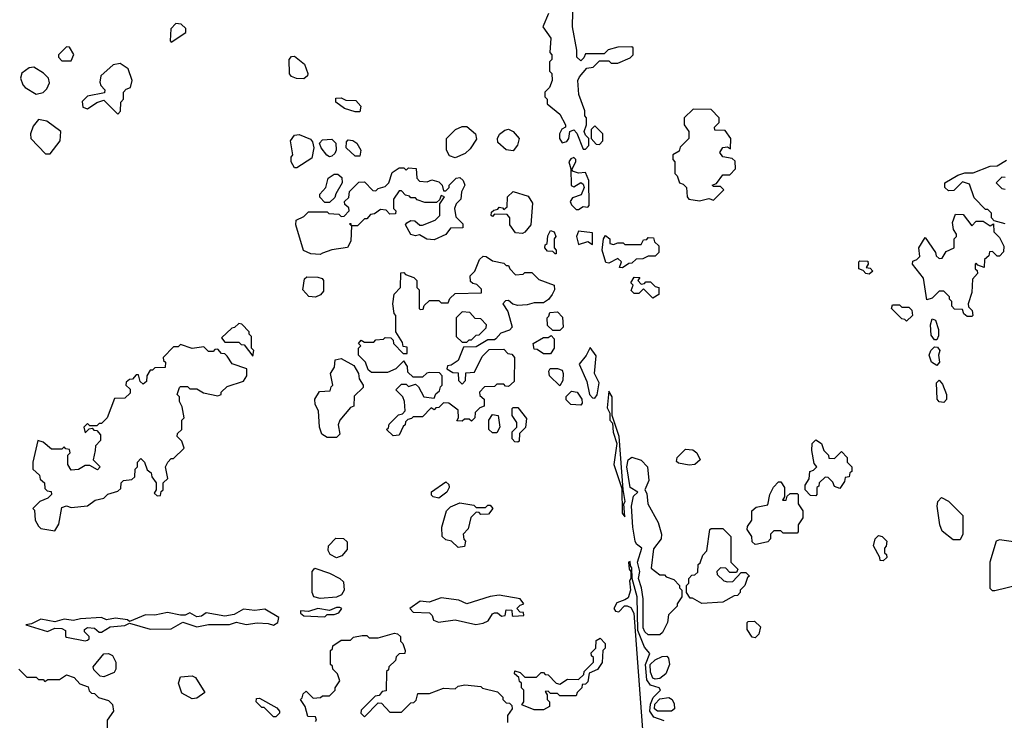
# Model space of a CAD drawing. Extents: x 2769579 to 2883812, y 684207 to 828660.
# Tile 440 of 505: x 2814544 to 2818775, y 812985 to 815996. Entities that reach past the tile are written whole.
import ezdxf

# ---------------------------------------------------------------- set-up
doc = ezdxf.new("R2010")
doc.units = 0

msp = doc.modelspace()

# ---------------------------------------------------------------- linework, layer by layer
at = {"layer": '0CON02XD'}
for points in [[(2816975, 815440), (2816990, 815455), (2816990, 815485), (2816975, 815500), (2816970, 815515), (2816980, 815545), (2816980, 815575), (2816973, 815583), (2816972.5, 815605), (2816946.7, 815675), (2816942.5, 815735), (2816949.3, 815750.7), (2816981.7, 815788.3), (2817008.3, 815791.7), (2817035, 815820), (2817075, 815820), (2817085, 815810), (2817115, 815810), (2817167, 815833), (2817180, 815845), (2817180, 815875), (2817175, 815880), (2817115, 815877.5), (2817073, 815867), (2817055, 815850), (2816975, 815850), (2816968.3, 815831.7), (2816955, 815820), (2816937.5, 815835), (2816937.5, 815865), (2816918.8, 815965), (2816922.5, 816095)], [(2816817, 816023), (2816792.5, 815965), (2816826.4, 815916.4), (2816822.5, 815855), (2816830, 815845), (2816830, 815825), (2816820, 815815), (2816820, 815775), (2816830, 815765), (2816832.5, 815735), (2816820, 815705), (2816800, 815685), (2816800, 815665), (2816810, 815655), (2816810, 815635), (2816865, 815590), (2816890, 815545), (2816890, 815535), (2816873.6, 815526.4), (2816863.3, 815505), (2816863.8, 815485), (2816875, 815467.5), (2816895, 815473.3), (2816903.8, 815485), (2816907.5, 815515), (2816925, 815522.5), (2816938.8, 815508.8), (2816965, 815440), (2816975, 815440)], [(2815195, 815900), (2815258.3, 815941.7), (2815258.3, 815958.3), (2815237, 815977), (2815215, 815980), (2815193, 815957), (2815190, 815905), (2815195, 815900)], [(2814765, 815820), (2814777, 815847), (2814758.3, 815878.3), (2814745, 815880), (2814710, 815845), (2814710, 815835), (2814725, 815820), (2814765, 815820)], [(2815765, 815742.5), (2815733, 815743), (2815711.7, 815751.7), (2815703, 815763), (2815702.5, 815825), (2815711.7, 815838.3), (2815725, 815840), (2815767.5, 815805), (2815782.5, 815765), (2815780, 815755), (2815765, 815742.5)], [(2814615, 815676.7), (2814645, 815683.3), (2814660.7, 815699.3), (2814672.5, 815725), (2814667.5, 815745), (2814646.4, 815766.4), (2814605, 815792.5), (2814585, 815790), (2814553.6, 815766.4), (2814547.5, 815745), (2814556.7, 815716.7), (2814567.5, 815705), (2814615, 815676.7)], [(2814965, 815590), (2814977, 815603), (2814978.3, 815641.7), (2814990, 815655), (2814990, 815685), (2815001.7, 815698.3), (2815020, 815705), (2815027.5, 815735), (2815010, 815785), (2814975, 815807.5), (2814945, 815802.5), (2814892.5, 815755), (2814888.3, 815728.3), (2814893, 815713), (2814910, 815695), (2814908.3, 815681.7), (2814835, 815667.5), (2814812.5, 815645), (2814815, 815620), (2814835, 815612.5), (2814875, 815640), (2814905, 815650), (2814965, 815590)], [(2816005, 815600), (2815985, 815600), (2815940, 815615), (2815901.7, 815641.7), (2815901.7, 815658.3), (2815925, 815660), (2815945, 815650), (2815988.3, 815648.3), (2816010, 815625), (2816005, 815600)], [(2817465, 815217.5), (2817505, 815227.5), (2817525, 815220), (2817570, 815265), (2817555, 815280), (2817525, 815280), (2817520, 815285), (2817538.3, 815291.7), (2817565, 815330), (2817595, 815330), (2817620, 815355), (2817618.3, 815388.3), (2817605, 815400), (2817565, 815407.5), (2817553.3, 815425), (2817565, 815447.5), (2817585, 815450), (2817598.3, 815441.7), (2817600, 815485), (2817575, 815520), (2817531.7, 815521.7), (2817530, 815535), (2817550, 815555), (2817550, 815575), (2817515, 815610), (2817438.3, 815611.7), (2817400, 815575), (2817400, 815545), (2817420, 815515), (2817420, 815485), (2817381.7, 815448.3), (2817378.3, 815431.7), (2817350, 815415), (2817350, 815395), (2817360, 815385), (2817360, 815335), (2817370, 815325), (2817380, 815295), (2817395, 815290), (2817410, 815275), (2817412.5, 815235), (2817420, 815225), (2817465, 815217.5)], [(2814675, 815420), (2814717.5, 815475), (2814720, 815515), (2814660.7, 815560.7), (2814625, 815567.5), (2814601.2, 815538.8), (2814590, 815505), (2814591.2, 815485), (2814655, 815420), (2814675, 815420)], [(2816415, 815402.5), (2816390.7, 815410.7), (2816377.5, 815435), (2816377.5, 815485), (2816416.4, 815523.6), (2816445, 815537.5), (2816465, 815537.5), (2816502.5, 815505), (2816507, 815483), (2816479.3, 815440.7), (2816458.8, 815421.2), (2816415, 815402.5)], [(2817035, 815460), (2817050, 815475), (2817050, 815505), (2817015, 815540), (2817000, 815525), (2817000, 815485), (2817021.7, 815461.7), (2817035, 815460)], [(2815735, 815360), (2815725, 815360), (2815710, 815385), (2815710, 815405), (2815717.5, 815415), (2815707.5, 815475), (2815725, 815500), (2815745, 815502.5), (2815793, 815483), (2815801.7, 815471.7), (2815807.5, 815445), (2815799.3, 815400.7), (2815735, 815360)], [(2816665, 815432.5), (2816635, 815436.7), (2816598.3, 815468.3), (2816597.5, 815485), (2816606.4, 815503.6), (2816628.3, 815521.7), (2816645, 815526.2), (2816665, 815516.2), (2816690, 815485), (2816683.6, 815456.4), (2816665, 815432.5)], [(2815875, 815407.5), (2815863.6, 815413.6), (2815840, 815445), (2815832.5, 815465), (2815845, 815480), (2815885, 815482.5), (2815902.5, 815465), (2815903.3, 815435), (2815898.8, 815421.2), (2815885, 815410), (2815875, 815407.5)], [(2816005, 815410), (2815985, 815410), (2815947.5, 815445), (2815948.3, 815471.7), (2815955, 815480), (2815975, 815477.5), (2815992.5, 815465), (2816010, 815435), (2816005, 815410)], [(2816945, 815180), (2816965, 815193.3), (2816985, 815190), (2816991.7, 815198.3), (2816990, 815305), (2816975, 815340), (2816945, 815336.2), (2816920, 815345), (2816917.5, 815355), (2816933.3, 815385), (2816933.3, 815395), (2816925, 815403.3), (2816911.7, 815398.3), (2816904.3, 815385), (2816912.5, 815355), (2816913.6, 815283.6), (2816925, 815277.5), (2816955, 815296.7), (2816965, 815290), (2816970, 815275), (2816956.4, 815243.6), (2816919.3, 815230.7), (2816910, 815215), (2816915, 815200), (2816935, 815180), (2816945, 815180)], [(2818778.3, 815118.3), (2818731.7, 815131.7), (2818720, 815145), (2818720, 815165), (2818705, 815180), (2818695, 815180), (2818645, 815230), (2818625, 815290), (2818595, 815300), (2818558.3, 815261.7), (2818535, 815260), (2818520, 815275), (2818520, 815295), (2818575, 815327.5), (2818605, 815337.5), (2818641.7, 815338.3), (2818713.9, 815366.1), (2818745, 815367.5), (2818785, 815392.5)], [(2815835, 814987.5), (2815795, 814990), (2815763.6, 815003.6), (2815730, 815115), (2815732.5, 815135), (2815765, 815150), (2815785, 815170), (2815865, 815170), (2815873, 815163), (2815915, 815160), (2815925, 815150), (2815938.3, 815151.7), (2815960, 815175), (2815958.3, 815188.3), (2815941.7, 815201.7), (2815940, 815215), (2815958.3, 815231.7), (2815961.7, 815258.3), (2816001.7, 815298.3), (2816025, 815300), (2816061.7, 815261.7), (2816075, 815260), (2816085, 815270), (2816115, 815280), (2816130, 815295), (2816145, 815340), (2816175, 815360), (2816195, 815360), (2816205, 815350), (2816215, 815360), (2816247, 815357), (2816250, 815315), (2816261.7, 815301.7), (2816295, 815300), (2816315, 815307.5), (2816345, 815300), (2816360, 815285), (2816365, 815260), (2816375, 815260), (2816390, 815275), (2816390, 815285), (2816420, 815315), (2816435, 815317.5), (2816450, 815305), (2816457.5, 815285), (2816443, 815257), (2816440, 815225), (2816420, 815205), (2816412.5, 815185), (2816418.3, 815148.3), (2816448.3, 815118.3), (2816448.3, 815101.7), (2816395, 815100), (2816375, 815072.5), (2816325, 815050), (2816293, 815053), (2816261.7, 815071.7), (2816245, 815067.5), (2816225, 815072.5), (2816202.5, 815115), (2816207, 815123), (2816225, 815132.5), (2816241.7, 815131.7), (2816263, 815113), (2816275, 815112.5), (2816330, 815135), (2816350, 815155), (2816350, 815205), (2816370, 815235), (2816355, 815240), (2816348.3, 815221.7), (2816335, 815210), (2816285, 815210), (2816251.7, 815221.7), (2816245, 815230), (2816225, 815230), (2816218.3, 815238.3), (2816201.7, 815241.7), (2816185, 815260), (2816175, 815260), (2816150, 815225), (2816150, 815185), (2816160, 815175), (2816158.3, 815161.7), (2816135, 815160), (2816118.3, 815178.3), (2816095, 815180), (2816068.3, 815161.7), (2816051.7, 815158.3), (2816035, 815140), (2816025, 815140), (2815995, 815110), (2815970, 815110), (2815968.3, 815118.3), (2815961.7, 815118.3), (2815970, 815110), (2815966.7, 815045), (2815953, 815017), (2815885, 815007.5), (2815845, 814992.5), (2815835, 814987.5)], [(2815875, 815210), (2815855, 815210), (2815833, 815233), (2815833, 815247), (2815860, 815275), (2815870, 815315), (2815895, 815332.5), (2815911.7, 815331.7), (2815928.3, 815318.3), (2815930, 815295), (2815901.7, 815248.3), (2815898.3, 815231.7), (2815875, 815210)], [(2818778.3, 815318.3), (2818765, 815320), (2818740, 815295), (2818765, 815270), (2818778.3, 815268.3)], [(2816705, 815077.5), (2816675, 815080), (2816650, 815115), (2816650, 815145), (2816638.3, 815158.3), (2816585, 815160), (2816575, 815150), (2816570, 815155), (2816571.7, 815168.3), (2816581.7, 815178.3), (2816598.3, 815181.7), (2816605, 815190), (2816618.3, 815188.3), (2816625, 815180), (2816638.3, 815191.7), (2816640, 815235), (2816665, 815257.5), (2816728.3, 815238.3), (2816747, 815207), (2816740, 815115), (2816715, 815082.5), (2816705, 815077.5)], [(2818635, 814720), (2818615, 814720), (2818601.7, 814731.7), (2818595, 814750), (2818561.7, 814751.7), (2818550, 814765), (2818550, 814785), (2818540, 814795), (2818540, 814805), (2818515, 814830), (2818495, 814830), (2818465, 814800), (2818441.7, 814791.7), (2818427.5, 814885), (2818380, 814945), (2818381.7, 814958.3), (2818400, 814965), (2818411.7, 814978.3), (2818407.5, 815015), (2818435, 815060), (2818480, 814995), (2818481.7, 814981.7), (2818495, 814970), (2818508.3, 814971.7), (2818525, 815000), (2818560, 815015), (2818560, 815055), (2818570, 815065), (2818570, 815075), (2818557.5, 815095), (2818552.5, 815125), (2818565, 815160), (2818598.3, 815158.3), (2818635, 815110), (2818655, 815130), (2818685, 815130), (2818715, 815110), (2818728.3, 815118.3), (2818730, 815085), (2818755, 815060), (2818773, 815023), (2818771.7, 814998.3), (2818755, 814980), (2818745, 814980), (2818725, 815000), (2818711.7, 814998.3), (2818708.3, 814981.7), (2818690, 814965), (2818688.3, 814931.7), (2818661.7, 814941.7), (2818655, 814950), (2818650, 814945), (2818650, 814925), (2818658.3, 814918.3), (2818660, 814905), (2818638.3, 814881.7), (2818636.4, 814823.6), (2818620, 814775), (2818621.7, 814761.7), (2818637, 814747), (2818640, 814725), (2818635, 814720)], [(2816850, 814990), (2816845, 814990), (2816835, 815000), (2816811.7, 815001.7), (2816800, 815015), (2816801.7, 815028.3), (2816810, 815035), (2816813, 815067), (2816825, 815090), (2816840, 815085), (2816847.5, 815065), (2816840, 815055), (2816840, 815015), (2816850, 815005), (2816850, 814990)], [(2817005, 815030), (2817005, 815080), (2816945, 815087.5), (2816936.2, 815065), (2816945, 815030), (2816985, 815042.5), (2817005, 815030)], [(2817135, 814930), (2817121.7, 814931.7), (2817130, 814955), (2817115, 814970), (2817075, 814950), (2817063, 814953), (2817046.7, 815005), (2817052.5, 815055), (2817061.7, 815068.3), (2817080, 815055), (2817080, 815035), (2817095, 815030), (2817115, 815037.5), (2817137, 815037), (2817145, 815030), (2817215, 815030), (2817225, 815050), (2817238.3, 815051.7), (2817245, 815060), (2817268.3, 815058.3), (2817271.7, 815041.7), (2817290, 815025), (2817290, 814995), (2817275, 814980), (2817245, 814980), (2817221.7, 814968.3), (2817193, 814967), (2817175, 814950), (2817161.7, 814948.3), (2817135, 814930)], [(2816148.3, 814208.3), (2816120, 814235), (2816128.3, 814241.7), (2816131.7, 814258.3), (2816171.7, 814298.3), (2816188.3, 814301.7), (2816200, 814315), (2816197.5, 814355), (2816190, 814375), (2816160, 814405), (2816185, 814430), (2816205, 814430), (2816215, 814420), (2816245, 814430), (2816258.3, 814418.3), (2816280, 814375), (2816325, 814370), (2816331.7, 814388.3), (2816348.3, 814401.7), (2816351.7, 814418.3), (2816360, 814425), (2816360, 814465), (2816348.3, 814478.3), (2816305, 814480), (2816293, 814477), (2816275, 814460), (2816235, 814460), (2816211.7, 814481.7), (2816210, 814505), (2816195, 814530), (2816160, 814495), (2816125, 814480), (2816055, 814480), (2816041.7, 814491.7), (2816030, 814525), (2816000, 814555), (2816000, 814585), (2816010, 814595), (2816000, 814605), (2816011.7, 814618.3), (2816025, 814610), (2816065, 814610), (2816075, 814620), (2816107, 814623), (2816115, 814630), (2816138.3, 814628.3), (2816148.3, 814618.3), (2816150, 814605), (2816191.7, 814561.7), (2816208.3, 814561.7), (2816208.3, 814588.3), (2816191.7, 814591.7), (2816188.3, 814608.3), (2816160, 814655), (2816160, 814725), (2816153, 814733), (2816147.5, 814775), (2816153, 814817), (2816180, 814845), (2816181.7, 814908.3), (2816195, 814910), (2816201.7, 814901.7), (2816238.3, 814888.3), (2816250, 814875), (2816250, 814845), (2816260, 814835), (2816260, 814755), (2816265, 814750), (2816278.3, 814751.7), (2816281.7, 814768.3), (2816305, 814790), (2816345, 814790), (2816355, 814780), (2816385, 814780), (2816391.7, 814798.3), (2816415, 814820), (2816528.3, 814821.7), (2816528.3, 814838.3), (2816508.3, 814858.3), (2816491.7, 814861.7), (2816481.7, 814871.7), (2816480, 814895), (2816500, 814915), (2816520, 814965), (2816535, 814980), (2816548.3, 814978.3), (2816575, 814960), (2816625, 814950), (2816635, 814940), (2816645, 814940), (2816650, 814925), (2816675, 814900), (2816707, 814903), (2816715, 814910), (2816745, 814910), (2816775, 814880), (2816840, 814855), (2816842.5, 814835), (2816832.5, 814815), (2816816.4, 814793.6), (2816795, 814780), (2816755, 814780), (2816725, 814770), (2816685, 814767.5), (2816663, 814773), (2816645, 814790), (2816631.7, 814788.3), (2816620, 814775), (2816641.7, 814741.7), (2816660, 814675), (2816648.3, 814661.7), (2816611.7, 814648.3), (2816590, 814625), (2816585, 814620), (2816555, 814620), (2816505, 814590), (2816451.7, 814588.3), (2816428.3, 814531.7), (2816398.3, 814511.7), (2816381.7, 814508.3), (2816380, 814495), (2816405, 814480), (2816428.3, 814478.3), (2816430, 814445), (2816445, 814430), (2816460, 814445), (2816461.7, 814478.3), (2816498.3, 814481.7), (2816531.7, 814548.3), (2816561.7, 814578.3), (2816625, 814580), (2816641.7, 814561.7), (2816658.3, 814558.3), (2816670, 814545), (2816668.3, 814441.7), (2816645, 814420), (2816631.7, 814421.7), (2816625, 814430), (2816595, 814430), (2816585, 814420), (2816541.7, 814418.3), (2816520, 814395), (2816521.7, 814381.7), (2816540, 814365), (2816540, 814335), (2816521.7, 814328.3), (2816501.7, 814308.3), (2816500, 814285), (2816485, 814270), (2816475, 814280), (2816455, 814280), (2816445, 814270), (2816421.7, 814271.7), (2816430, 814285), (2816428.3, 814318.3), (2816388.3, 814348.3), (2816365, 814350), (2816345, 814330), (2816331.7, 814328.3), (2816325, 814320), (2816311.7, 814328.3), (2816275, 814290), (2816235, 814290), (2816228.3, 814281.7), (2816211.7, 814278.3), (2816201.7, 814268.3), (2816200, 814255), (2816191.7, 814248.3), (2816175, 814210), (2816148.3, 814208.3)], [(2818195, 814902.5), (2818180, 814905), (2818168.3, 814918.3), (2818150, 814925), (2818150, 814955), (2818155, 814960), (2818188.3, 814958.3), (2818190, 814945), (2818181.7, 814931.7), (2818198.3, 814928.3), (2818210, 814915), (2818195, 814902.5)], [(2815815, 814803.3), (2815786.4, 814806.4), (2815760, 814835), (2815767.5, 814882.5), (2815778.3, 814891.7), (2815825, 814890), (2815843.6, 814883.6), (2815850, 814875), (2815850, 814830), (2815836.1, 814813.9), (2815815, 814803.3)], [(2817265, 814800), (2817225, 814840), (2817205, 814820), (2817185, 814820), (2817171.7, 814831.7), (2817180, 814855), (2817170, 814865), (2817185, 814890), (2817208.3, 814888.3), (2817200, 814875), (2817215, 814860), (2817228.3, 814861.7), (2817235, 814870), (2817255, 814870), (2817275, 814850), (2817290, 814845), (2817290, 814815), (2817265, 814800)], [(2816465, 814610), (2816475, 814620), (2816485, 814620), (2816505, 814640), (2816518.3, 814641.7), (2816548.3, 814671.7), (2816550, 814685), (2816525, 814710), (2816501.7, 814711.7), (2816478.3, 814738.3), (2816445, 814740), (2816420, 814715), (2816420, 814635), (2816445, 814610), (2816465, 814610)], [(2816865, 814660), (2816835, 814660), (2816811.7, 814681.7), (2816810, 814715), (2816818.3, 814721.7), (2816821.7, 814738.3), (2816855, 814740), (2816877, 814717), (2816880, 814675), (2816865, 814660)], [(2818355, 814700), (2818348.3, 814708.3), (2818335, 814710), (2818290, 814755), (2818295, 814770), (2818325, 814770), (2818335, 814760), (2818365, 814760), (2818378.3, 814748.3), (2818380, 814725), (2818355, 814700)], [(2818485, 814620), (2818475, 814620), (2818460.7, 814640.7), (2818457.5, 814685), (2818465, 814710), (2818480, 814705), (2818492.5, 814665), (2818493, 814637), (2818485, 814620)], [(2815545, 814550), (2815550, 814575), (2815540, 814585), (2815540, 814635), (2815530, 814645), (2815530, 814655), (2815498.3, 814688.3), (2815485, 814690), (2815467, 814673), (2815455, 814670), (2815411.7, 814628.3), (2815425, 814610), (2815485, 814610), (2815495, 814600), (2815508.3, 814598.3), (2815545, 814550)], [(2816825, 814560), (2816795, 814560), (2816768.3, 814578.3), (2816755, 814580), (2816750, 814605), (2816795, 814630), (2816815, 814630), (2816828.3, 814638.3), (2816840, 814625), (2816840, 814585), (2816825, 814560)], [(2814695, 813800), (2814711.7, 813828.3), (2814725, 813900), (2814745, 813907.5), (2814765, 813900), (2814835, 813907.5), (2814868.3, 813931.7), (2814905, 813940), (2814923, 813957), (2814965, 813970), (2814978.3, 813981.7), (2814980, 814005), (2814990, 814015), (2815025, 814020), (2815038.3, 814031.7), (2815040, 814065), (2815050, 814075), (2815050, 814095), (2815065, 814110), (2815080, 814095), (2815091.7, 814061.7), (2815108.3, 814048.3), (2815111.7, 814031.7), (2815130, 814005), (2815130, 813975), (2815121.7, 813961.7), (2815135, 813950), (2815148.3, 813951.7), (2815151.7, 813968.3), (2815160, 813975), (2815160, 814005), (2815180, 814025), (2815170, 814075), (2815180, 814095), (2815195, 814110), (2815205, 814110), (2815250, 814155), (2815240, 814185), (2815220, 814205), (2815221.7, 814218.3), (2815240, 814235), (2815240, 814275), (2815250, 814285), (2815241.7, 814331.7), (2815230, 814355), (2815230, 814375), (2815220, 814385), (2815230, 814415), (2815235, 814420), (2815265, 814420), (2815275, 814410), (2815305, 814410), (2815333, 814393), (2815395, 814380), (2815410, 814385), (2815410, 814395), (2815435, 814420), (2815505, 814442.5), (2815520, 814465), (2815520, 814495), (2815457, 814517), (2815435, 814550), (2815425, 814560), (2815411.7, 814561.7), (2815395, 814580), (2815381.7, 814578.3), (2815375, 814570), (2815355, 814570), (2815335, 814590), (2815285, 814582.5), (2815235, 814600), (2815225, 814590), (2815205, 814590), (2815160, 814545), (2815161.7, 814531.7), (2815170, 814525), (2815168.3, 814501.7), (2815125, 814500), (2815115, 814490), (2815105, 814490), (2815090, 814465), (2815088.3, 814441.7), (2815075, 814430), (2815061.7, 814441.7), (2815055, 814470), (2815045, 814470), (2815028.3, 814451.7), (2815015, 814450), (2815001.7, 814438.3), (2815000, 814425), (2815018.3, 814408.3), (2815018.3, 814391.7), (2814995, 814370), (2814951.7, 814368.3), (2814920, 814285), (2814895, 814260), (2814885, 814260), (2814875, 814250), (2814845, 814250), (2814835, 814260), (2814820, 814245), (2814825, 814220), (2814841.7, 814238.3), (2814855, 814240), (2814861.7, 814231.7), (2814875, 814230), (2814891.7, 814211.7), (2814891.7, 814188.3), (2814870, 814165), (2814867.5, 814145), (2814860, 814105), (2814890, 814075), (2814878.3, 814061.7), (2814845, 814080), (2814825, 814080), (2814797, 814063), (2814765, 814060), (2814750, 814085), (2814750, 814125), (2814760, 814135), (2814758.3, 814148.3), (2814741.7, 814151.7), (2814735, 814160), (2814725, 814150), (2814680.7, 814150.7), (2814645, 814180), (2814621.7, 814188.3), (2814600, 814095), (2814600, 814065), (2814628.3, 814038.3), (2814631.7, 814021.7), (2814650, 814005), (2814651.7, 813981.7), (2814661.7, 813971.7), (2814678.3, 813968.3), (2814680, 813955), (2814665, 813940), (2814630, 813925), (2814600, 813895), (2814607.5, 813887.5), (2814610, 813845), (2814625, 813820), (2814635, 813810), (2814695, 813800)], [(2817015, 814370), (2817025.7, 814384.3), (2817033.8, 814435), (2817014.2, 814475), (2817021.2, 814551.2), (2816995, 814587.5), (2816977.7, 814552.3), (2816948.8, 814515), (2816981.7, 814441.7), (2816992.5, 814385), (2817005, 814371.2), (2817015, 814370)], [(2818485, 814510), (2818462.5, 814525), (2818452.5, 814555), (2818460, 814575), (2818475, 814590), (2818488.3, 814588.3), (2818497.5, 814575), (2818492.5, 814555), (2818496.7, 814525), (2818485, 814510)], [(2815905, 814200), (2815865, 814200), (2815842.5, 814215), (2815832.5, 814245), (2815827.5, 814315), (2815813, 814343), (2815812.5, 814365), (2815831.7, 814398.3), (2815878.3, 814401.7), (2815881.7, 814418.3), (2815890, 814425), (2815880, 814475), (2815897, 814503), (2815900, 814535), (2815925, 814540), (2815980, 814510), (2816000, 814475), (2816003, 814453), (2816020, 814425), (2816020, 814415), (2815981.7, 814378.3), (2815980, 814335), (2815965, 814330), (2815920, 814275), (2815912.5, 814255), (2815920, 814215), (2815905, 814200)], [(2816865, 814422.5), (2816820, 814465), (2816817.5, 814485), (2816823, 814497), (2816855, 814497.5), (2816875, 814490), (2816880, 814475), (2816877.5, 814445), (2816865, 814422.5)], [(2818515, 814351.2), (2818495, 814353.3), (2818486.7, 814365), (2818483.3, 814435), (2818495, 814447.5), (2818509.5, 814429.5), (2818526.2, 814385), (2818526.2, 814363.8), (2818515, 814351.2)], [(2816955, 814340), (2816911.7, 814341.7), (2816893, 814363), (2816893, 814377), (2816915, 814400), (2816940, 814395), (2816960, 814365), (2816961.7, 814348.3), (2816955, 814340)], [(2817145, 813860), (2817140, 813915), (2817146, 813925), (2817137, 813977), (2817120, 814205), (2817090, 814295), (2817090, 814375), (2817075, 814400), (2817068.3, 814328.3), (2817080, 814305), (2817080, 814275), (2817091.7, 814261.7), (2817093.9, 814223.9), (2817110, 814175), (2817097.5, 814085), (2817131.7, 813981.7), (2817133.3, 813875), (2817145, 813860)], [(2816685, 814180), (2816671.7, 814181.7), (2816660, 814195), (2816660, 814225), (2816680, 814245), (2816680, 814265), (2816660, 814295), (2816660, 814325), (2816665, 814330), (2816685, 814330), (2816721.7, 814281.7), (2816717, 814243), (2816691.7, 814218.3), (2816690, 814185), (2816685, 814180)], [(2816595, 814220), (2816575, 814220), (2816560, 814235), (2816560, 814275), (2816575, 814300), (2816600, 814295), (2816607.5, 814245), (2816595, 814220)], [(2817965, 813950), (2817941.7, 813951.7), (2817920, 813975), (2817920, 813995), (2817937, 814023), (2817940, 814055), (2817955, 814060), (2817970, 814075), (2817958.3, 814088.3), (2817947.5, 814145), (2817950, 814175), (2817965, 814190), (2817990, 814175), (2818000, 814145), (2818020, 814125), (2818021.7, 814111.7), (2818045, 814110), (2818075, 814140), (2818100, 814115), (2818100, 814095), (2818120, 814075), (2818120, 814055), (2818111.7, 814048.3), (2818108.3, 814031.7), (2818091.7, 814028.3), (2818088.3, 814011.7), (2818068.3, 813981.7), (2818045, 813990), (2818038.3, 814008.3), (2818018.3, 814028.3), (2818005, 814030), (2817980, 814005), (2817978.3, 813991.7), (2817970, 813985), (2817970, 813955), (2817965, 813950)], [(2817421.2, 814081.2), (2817375, 814090), (2817366.7, 814096.7), (2817368.8, 814115), (2817405, 814150), (2817436.9, 814146.9), (2817453.8, 814135), (2817468.8, 814105), (2817445, 814084), (2817421.2, 814081.2)], [(2817295, 813352.5), (2817245, 813352.5), (2817230, 813365), (2817223.1, 813383.1), (2817223.2, 813506.8), (2817216.7, 813555), (2817202.5, 813595), (2817209.2, 813625), (2817198.9, 813665), (2817217.5, 813725), (2817195, 813742.5), (2817188.9, 813755), (2817178.2, 813815), (2817173.3, 813905), (2817181.9, 813948.1), (2817200, 813965), (2817167.5, 813985), (2817152.7, 814075), (2817159.2, 814105), (2817174.4, 814115.6), (2817215, 814103.3), (2817242.5, 814075), (2817247.5, 814015), (2817230, 813975), (2817239.3, 813959.3), (2817243.3, 813915), (2817287.5, 813835), (2817302.5, 813785), (2817300, 813765), (2817268.3, 813721.7), (2817258.3, 813638.3), (2817295, 813610), (2817315, 813610), (2817321.7, 813601.7), (2817355, 813590), (2817380, 813565), (2817380, 813555), (2817390, 813545), (2817390, 813515), (2817370, 813485), (2817370, 813475), (2817331.7, 813438.3), (2817327.5, 813405), (2817307, 813363), (2817295, 813352.5)], [(2816345, 813940), (2816320, 813945), (2816313, 813953), (2816313, 813967), (2816375, 814010), (2816388.3, 813998.3), (2816390, 813985), (2816380, 813965), (2816345, 813940)], [(2817705, 813740), (2817691.7, 813751.7), (2817690, 813775), (2817670, 813805), (2817671.7, 813818.3), (2817690, 813845), (2817690, 813885), (2817708.3, 813901.7), (2817758.3, 813911.7), (2817767.5, 813955), (2817783, 813987), (2817805, 814010), (2817815, 814010), (2817830, 813985), (2817830, 813945), (2817821.7, 813931.7), (2817838.3, 813931.7), (2817841.7, 813948.3), (2817855, 813960), (2817885, 813960), (2817890, 813955), (2817890, 813915), (2817910, 813885), (2817910, 813855), (2817890, 813825), (2817890, 813795), (2817885, 813790), (2817825, 813790), (2817815, 813800), (2817785, 813800), (2817770, 813785), (2817770, 813765), (2817758.3, 813751.7), (2817715, 813742.5), (2817705, 813740)], [(2818585, 813760), (2818555, 813760), (2818508.3, 813798.3), (2818497.5, 813825), (2818486.7, 813905), (2818490, 813925), (2818505, 813942.5), (2818535, 813927.5), (2818597.5, 813865), (2818597.5, 813785), (2818585, 813760)], [(2816428.3, 813728.3), (2816400, 813755), (2816375, 813760), (2816360, 813775), (2816357.5, 813815), (2816377.5, 813885), (2816395, 813902.5), (2816435, 813920), (2816495, 813910), (2816505, 813900), (2816545, 813900), (2816555, 813910), (2816565, 813910), (2816577.5, 813895), (2816558.3, 813871.7), (2816525, 813870), (2816518.3, 813878.3), (2816505, 813880), (2816483, 813857), (2816471.7, 813808.3), (2816450, 813785), (2816453, 813763), (2816460, 813755), (2816455, 813732.5), (2816428.3, 813728.3)], [(2817475, 813487.5), (2817435, 813510), (2817425, 813510), (2817410, 813535), (2817410, 813565), (2817420, 813575), (2817420, 813595), (2817431.7, 813608.3), (2817445, 813610), (2817458.3, 813621.7), (2817460, 813655), (2817468.3, 813661.7), (2817480, 813695), (2817497, 813713), (2817510, 813805), (2817515, 813810), (2817565, 813810), (2817600, 813775), (2817600, 813665), (2817630, 813635), (2817625, 813620), (2817595, 813620), (2817578.3, 813638.3), (2817555, 813640), (2817540, 813625), (2817541.7, 813611.7), (2817570, 813585), (2817585, 813580), (2817608.3, 813581.7), (2817645, 813620), (2817665, 813620), (2817680, 813605), (2817671.7, 813598.3), (2817660, 813565), (2817640, 813545), (2817640, 813535), (2817628.3, 813521.7), (2817615, 813520), (2817565, 813492.5), (2817475, 813487.5)], [(2815905, 813683.8), (2815877.7, 813697.7), (2815868.8, 813715), (2815871.2, 813735), (2815902.3, 813767.7), (2815935, 813766.2), (2815951.7, 813751.7), (2815950.5, 813719.5), (2815928.8, 813691.2), (2815905, 813683.8)], [(2818255, 813670), (2818241.7, 813671.7), (2818240, 813685), (2818212.5, 813735), (2818220, 813765), (2818235, 813780), (2818250, 813775), (2818270, 813755), (2818267, 813733), (2818260, 813725), (2818260, 813705), (2818268.3, 813698.3), (2818270, 813685), (2818255, 813670)], [(2818825, 813750), (2818755, 813760), (2818740, 813755), (2818712.5, 813665), (2818712.5, 813552.5), (2818722.5, 813542.5), (2818735, 813542.5)], [(2815835, 813508), (2815807.5, 813515), (2815800, 813535), (2815800, 813625), (2815811.7, 813638.3), (2815875, 813617.5), (2815920, 813595), (2815935, 813580), (2815937.5, 813545), (2815926.4, 813523.6), (2815905, 813513.8), (2815835, 813508)], [(2817313, 812983), (2817268.6, 812998.6), (2817251.4, 813025), (2817254.4, 813055), (2817266.6, 813083.4), (2817297.5, 813115), (2817292.5, 813125), (2817255, 813136.2), (2817239.4, 813159.4), (2817232.9, 813225), (2817251.7, 813271.7), (2817229.3, 813299.3), (2817200.7, 813370.7), (2817198, 813515), (2817176.2, 813595), (2817175, 813640), (2817168.3, 813648.3), (2817167, 813667), (2817160, 813665), (2817163.3, 813635), (2817170, 813625), (2817170, 813595), (2817163.8, 813585), (2817168.8, 813545), (2817158.3, 813511.7), (2817145, 813502.5), (2817110.7, 813489.3), (2817097.5, 813465), (2817103.9, 813453.9), (2817119.3, 813450.7), (2817143.3, 813476.7), (2817155, 813477.5), (2817169.5, 813469.5), (2817183.3, 813445), (2817222, 812925)], [(2818735, 813542.5), (2818835, 813567.5)], [(2816503.6, 813396.4), (2816535, 813402), (2816557.1, 813412.9), (2816575, 813442.5), (2816585, 813447.5), (2816597, 813447), (2816615, 813432.5), (2816630, 813435), (2816635, 813460), (2816658.3, 813458.3), (2816660, 813435), (2816665, 813432.5), (2816710, 813435), (2816708.3, 813448.3), (2816695, 813450), (2816680, 813465), (2816695, 813480), (2816710, 813485), (2816695, 813506.7), (2816605, 813522.5), (2816565, 813516.7), (2816466.1, 813486.1), (2816431.7, 813501.7), (2816355, 813511.2), (2816303, 813493), (2816265, 813497.5), (2816220, 813465), (2816235, 813450), (2816305, 813446.7), (2816316.1, 813436.1), (2816322.5, 813415), (2816343, 813407), (2816415, 813417.5), (2816503.6, 813396.4)], [(2815855, 813430), (2815865, 813440), (2815895, 813440), (2815915, 813447.5), (2815927.5, 813465), (2815919.3, 813469.3), (2815905, 813470), (2815875, 813457.5), (2815825, 813466.2), (2815785, 813452.5), (2815750, 813455), (2815750, 813445), (2815765, 813433.8), (2815855, 813430)], [(2814825, 813326.7), (2814835, 813330), (2814842.5, 813335), (2814842.5, 813345), (2814822.5, 813365), (2814822.5, 813375), (2814835, 813383.3), (2814865, 813381.2), (2814885, 813363.3), (2814895, 813363.3), (2814933, 813387), (2814995, 813392.5), (2815015, 813402.5), (2815105, 813376.2), (2815195, 813378.8), (2815245, 813406.7), (2815305, 813386.7), (2815355, 813396.7), (2815445, 813397.5), (2815475, 813406.7), (2815516.4, 813396.4), (2815563.9, 813403.9), (2815611.7, 813401.7), (2815635, 813393.3), (2815652.5, 813405), (2815657.5, 813427.5), (2815597, 813463), (2815555, 813456.7), (2815505, 813463.3), (2815465, 813440), (2815425, 813433.3), (2815345, 813446.7), (2815325, 813433.3), (2815305, 813430), (2815275, 813446.7), (2815255, 813437.5), (2815235, 813437.5), (2815178.3, 813448.3), (2815125, 813436.7), (2815085, 813438), (2815015, 813410), (2815006.4, 813416.4), (2814955, 813423.3), (2814917, 813417), (2814895, 813426.2), (2814805, 813421.2), (2814775, 813413.8), (2814735, 813420), (2814695, 813408.8), (2814635, 813420), (2814595, 813400), (2814570, 813395), (2814663.6, 813366.4), (2814695, 813381.2), (2814725, 813380), (2814740.7, 813370.7), (2814740, 813345), (2814745, 813342.5), (2814825, 813326.7)], [(2817705, 813340), (2817691.7, 813341.7), (2817670, 813375), (2817670, 813405), (2817675, 813410), (2817701.7, 813411.7), (2817727, 813387), (2817720, 813355), (2817705, 813340)], [(2815815, 812980), (2815820, 812985), (2815815, 813000), (2815781.7, 813001.7), (2815770, 813045), (2815750, 813075), (2815758.3, 813081.7), (2815761.7, 813098.3), (2815775, 813110), (2815805, 813080), (2815837, 813083), (2815845, 813090), (2815875, 813090), (2815900, 813115), (2815900, 813125), (2815920, 813155), (2815910, 813185), (2815890, 813205), (2815888.3, 813218.3), (2815880, 813225), (2815880, 813285), (2815888.3, 813291.7), (2815890, 813305), (2815925, 813330), (2815965, 813330), (2815978.3, 813341.7), (2816015, 813350), (2816035, 813350), (2816045, 813340), (2816085, 813340), (2816155, 813360), (2816167, 813357), (2816180, 813345), (2816180, 813325), (2816190, 813315), (2816200, 813285), (2816198.3, 813271.7), (2816175, 813270), (2816161.7, 813258.3), (2816158.3, 813241.7), (2816130, 813215), (2816128.3, 813201.7), (2816120, 813195), (2816118.3, 813111.7), (2816101.7, 813108.3), (2816088.3, 813091.7), (2816071.7, 813088.3), (2816011.7, 813028.3), (2816010, 813015), (2816025, 813000), (2816085, 813060), (2816098.3, 813058.3), (2816135, 813020), (2816185, 813020), (2816225, 813060), (2816238.3, 813061.7), (2816248.3, 813071.7), (2816255, 813100), (2816305, 813100), (2816365, 813122.5), (2816415, 813120), (2816428.3, 813131.7), (2816457, 813137), (2816525, 813130), (2816533, 813123), (2816597, 813107), (2816620, 813085), (2816620, 813075), (2816635, 813060), (2816648.3, 813058.3), (2816658.3, 813048.3), (2816660, 813035), (2816640, 813005), (2816640, 812975)], [(2816795, 813030), (2816755, 813030), (2816701.7, 813051.7), (2816710, 813065), (2816710, 813115), (2816700, 813125), (2816700, 813145), (2816691.7, 813151.7), (2816688.3, 813168.3), (2816670, 813185), (2816671.7, 813198.3), (2816695, 813190), (2816715, 813170), (2816765, 813170), (2816785, 813190), (2816795, 813190), (2816801.7, 813181.7), (2816815, 813180), (2816850, 813145), (2816865, 813140), (2816898.3, 813161.7), (2816945, 813160), (2816968.3, 813181.7), (2816970, 813195), (2817010, 813235), (2817010, 813255), (2817001.7, 813261.7), (2817000, 813275), (2817020, 813295), (2817021.7, 813328.3), (2817038.3, 813338.3), (2817060, 813315), (2817060, 813295), (2817050, 813285), (2817047, 813233), (2817026.4, 813203.6), (2816991.7, 813188.3), (2816985, 813150), (2816975, 813140), (2816961.7, 813138.3), (2816960, 813125), (2816940, 813105), (2816935, 813090), (2816865, 813090), (2816855, 813100), (2816825, 813100), (2816815, 813110), (2816801.7, 813108.3), (2816810, 813095), (2816810, 813075), (2816820, 813065), (2816820, 813045), (2816795, 813030)], [(2814905, 813172.5), (2814890, 813175), (2814861.7, 813201.7), (2814860, 813215), (2814905, 813270), (2814925, 813272.5), (2814943, 813263), (2814957.5, 813235), (2814957.5, 813205), (2814950, 813190), (2814905, 813172.5)], [(2817275, 813161.4), (2817265, 813166.2), (2817255, 813192.5), (2817253.5, 813225), (2817275, 813245.6), (2817305, 813258.8), (2817325, 813260), (2817332.5, 813252.5), (2817336.7, 813225), (2817320, 813185), (2817295, 813164.2), (2817275, 813161.4)], [(2814540, 813205), (2814575, 813170), (2814615, 813170), (2814625, 813160), (2814645, 813160), (2814652.5, 813152.5), (2814665, 813160), (2814715, 813160), (2814745, 813180), (2814778.3, 813168.3), (2814801.7, 813141.7), (2814838.3, 813128.3), (2814841.7, 813111.7), (2814851.7, 813101.7), (2814865, 813100), (2814883, 813083), (2814925, 813070), (2814943, 813053), (2814947.5, 813025), (2814920, 812985), (2814920, 812935)], [(2815285, 813077.5), (2815241.2, 813101.2), (2815226.2, 813145), (2815235, 813172.5), (2815285, 813176.7), (2815299.3, 813169.3), (2815340, 813105), (2815305, 813080), (2815285, 813077.5)], [(2817345, 813024), (2817285, 813024.2), (2817271.9, 813035), (2817273.5, 813055), (2817295, 813077.1), (2817333.3, 813083.3), (2817347.5, 813075), (2817356.4, 813056.4), (2817357.5, 813035), (2817345, 813024)], [(2815645, 813000), (2815635, 813000), (2815595, 813040), (2815585, 813040), (2815560, 813065), (2815561.7, 813078.3), (2815575, 813080), (2815648.3, 813038.3), (2815660, 813025), (2815660, 813015), (2815645, 813000)]]:
    msp.add_lwpolyline(points, dxfattribs=at)

doc.saveas('drawing.dxf')
